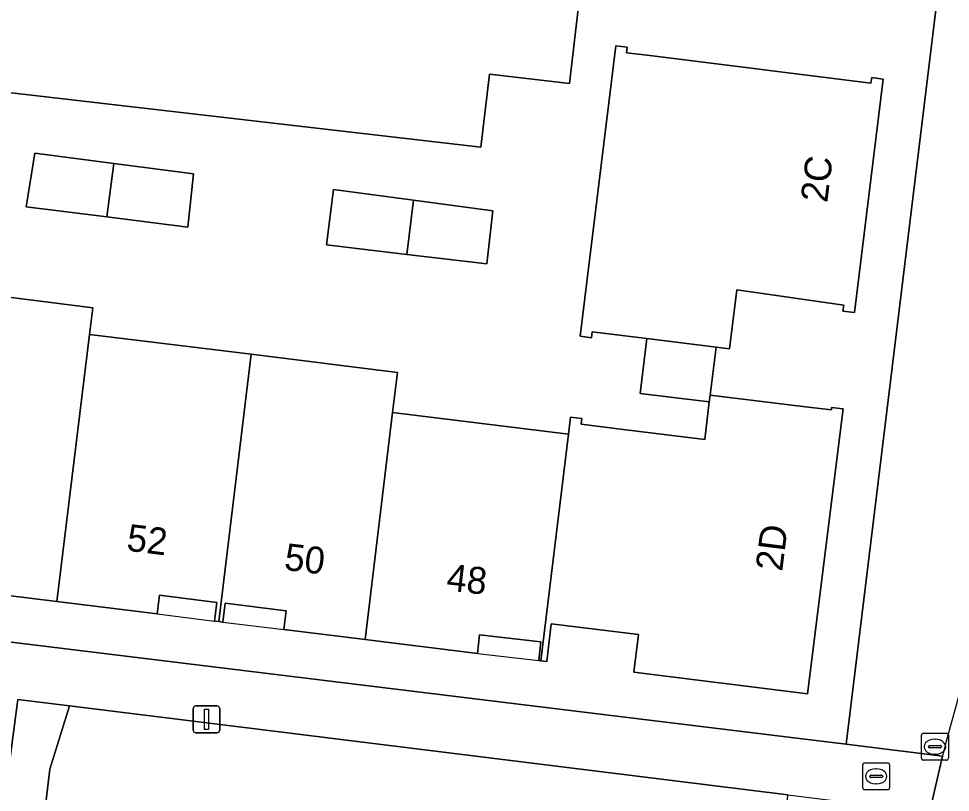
# Model space of a CAD drawing. Extents: x 161692 to 162379, y 380760 to 381678.
# Drawn here: x 162106.21 to 162140.85, y 381539.7 to 381568.47 of the extents above; entities that cross this region are included whole.
import ezdxf

# ---------------------------------------------------------------- set-up
doc = ezdxf.new("R2010")
doc.units = 0
for name, color, linetype in [('IMGEO_Brandkraan', 7, 'Continuous'), ('IMGEO_Erf', 7, 'Continuous'), ('IMGEO_Groenvoorziening', 7, 'Continuous'), ('IMGEO_Kolk', 7, 'Continuous'), ('IMGEO_Lichtmast', 7, 'Continuous'), ('IMGEO_Pand', 7, 'Continuous'), ('IMGEO_Pand_nummerreeks', 7, 'Continuous'), ('IMGEO_Pand_overbouw', 7, 'Continuous'), ('IMGEO_Parkeervlak_gesloten', 7, 'Continuous'), ('IMGEO_Voetpad_open', 7, 'Continuous')]:
    doc.layers.add(name, color=color, linetype=linetype)

msp = doc.modelspace()

# ---------------------------------------------------------------- linework, layer by layer
at = {"layer": 'IMGEO_Brandkraan'}
for p, q in [((162137.594, 381539.872), (162137.594, 381540.724)), ((162137.669, 381540.798), (162138.521, 381540.798)), ((162138.595, 381540.724), (162138.595, 381539.872)), ((162137.896, 381540.341), (162138.294, 381540.341)), ((162138.082, 381540.578), (162138.107, 381540.578)), ((162137.853, 381540.292), (162137.853, 381540.304)), ((162138.291, 381540.255), (162137.893, 381540.255)), ((162138.105, 381540.018), (162138.08, 381540.018)), ((162138.337, 381540.304), (162138.337, 381540.292)), ((162138.521, 381539.798), (162137.669, 381539.798))]:
    msp.add_line(p, q, dxfattribs=at)
for points in [[(162137.594, 381539.872), (162137.594, 381540.724)], [(162137.669, 381540.798), (162138.521, 381540.798)], [(162138.595, 381540.724), (162138.595, 381539.872)], [(162138.521, 381539.798), (162137.669, 381539.798)]]:
    msp.add_lwpolyline(points, dxfattribs=at)
for centre, radius, start, end in [((162137.671, 381540.722), 0.0765, 91.552, 178.448), ((162137.671, 381540.722), 0.0765, 91.552, 178.448), ((162138.519, 381540.722), 0.0765, 1.552, 88.448), ((162138.519, 381540.722), 0.0765, 1.552, 88.448), ((162137.893, 381540.301), 0.0403, 85.8775, 175.7526), ((162138.298, 381540.303), 0.0386, 1.7309, 96.639), ((162137.89, 381540.291), 0.0366, 178.938, 274.7102), ((162138.294, 381540.298), 0.043, 264.8664, 352.4533), ((162137.671, 381539.874), 0.0765, 181.552, 268.448), ((162137.671, 381539.874), 0.0765, 181.552, 268.448), ((162138.519, 381539.874), 0.0765, 271.552, 358.448), ((162138.519, 381539.874), 0.0765, 271.552, 358.448)]:
    msp.add_arc(centre, radius, start, end, dxfattribs=at)
for centre, major_axis, ratio, start_param, end_param in [((162138.081, 381540.298), (-0.387, 0.002), 0.722429, 4.712389, 7.853982), ((162138.106, 381540.298), (-0.39, 0.002), 0.717154, 1.570796, 4.712389)]:
    msp.add_ellipse(centre, major_axis=major_axis, ratio=ratio, start_param=start_param, end_param=end_param, dxfattribs=at)
at = {"layer": 'IMGEO_Erf'}
for points in [[(162070.931, 381549.559), (162135.338, 381541.692), (162136.976, 381541.492), (162143.359, 381593.766)], [(162076.87, 381584.9), (162128.186, 381578.95), (162126.692, 381566.06), (162123.71, 381566.406), (162123.394, 381563.682), (162072.606, 381569.571)], [(162103.286, 381558.439), (162108.962, 381557.718), (162108.84, 381556.729), (162114.854, 381555.987), (162120.297, 381555.316), (162120.114, 381553.824), (162126.65, 381553.022), (162126.724, 381553.651), (162127.149, 381553.606), (162127.122, 381553.387), (162128.582, 381553.207), (162131.718, 381552.819), (162131.89, 381554.215), (162129.312, 381554.532), (162129.563, 381556.575), (162127.534, 381556.824), (162127.507, 381556.606), (162127.081, 381556.659), (162128.409, 381567.457), (162128.835, 381567.404), (162128.81, 381567.198), (162129.674, 381567.091), (162137.899, 381566.071), (162137.93, 381566.272), (162138.352, 381566.22), (162137.287, 381557.541), (162136.86, 381557.593), (162136.887, 381557.812), (162132.914, 381558.379), (162132.646, 381556.196), (162132.142, 381556.258), (162131.921, 381554.466), (162135.468, 381554.04), (162136.427, 381553.924), (162136.438, 381554.015), (162136.865, 381553.962), (162135.546, 381543.364), (162129.086, 381544.168), (162129.26, 381545.567), (162126.005, 381545.972), (162125.844, 381544.573), (162125.625, 381544.598), (162125.545, 381544.607), (162125.624, 381545.302), (162123.345, 381545.561), (162123.266, 381544.866), (162119.087, 381545.385), (162116.069, 381545.76), (162116.153, 381546.455), (162113.884, 381546.73), (162113.799, 381546.035), (162113.645, 381546.054), (162113.492, 381546.072), (162113.577, 381546.767), (162111.438, 381547.028), (162111.353, 381546.334), (162107.631, 381546.793), (162104.091, 381547.229)]]:
    msp.add_lwpolyline(points, dxfattribs=at)
for points in [[(162109.49, 381561.093), (162106.489, 381561.473), (162106.803, 381563.466), (162109.744, 381563.083), (162112.706, 381562.697), (162112.491, 381560.712)], [(162123.618, 381559.345), (162120.635, 381559.702), (162117.652, 381560.059), (162117.914, 381562.11), (162120.892, 381561.716), (162123.842, 381561.326)]]:
    msp.add_lwpolyline(points, close=True, dxfattribs=at)
at = {"layer": 'IMGEO_Groenvoorziening'}
msp.add_lwpolyline([(162146.576, 381581.745), (162146.541, 381585.741), (162148.512, 381585.78), (162148.373, 381589.712), (162148.225, 381593.172), (162143.72, 381593.722), (162143.359, 381593.766), (162136.976, 381541.492), (162140.558, 381541.054)], dxfattribs=at)
for points in [[(162108.096, 381542.918), (162106.181, 381543.155), (162105.188, 381535.732), (162109.229, 381535.239), (162107.758, 381536.969), (162107.124, 381538.58), (162107.365, 381540.566)], [(162108.096, 381542.918), (162107.365, 381540.566), (162107.124, 381538.58), (162107.758, 381536.969), (162109.229, 381535.239), (162111.963, 381534.906), (162115.878, 381534.414), (162115.957, 381535.15), (162119.924, 381534.696), (162132.759, 381533.226), (162134.537, 381535.764), (162134.813, 381539.608)]]:
    msp.add_lwpolyline(points, close=True, dxfattribs=at)
msp.add_arc((162207.2, 381524.204), 68.739, 160.22587, 165.81021, dxfattribs=at)
at = {"layer": 'IMGEO_Kolk'}
for p, q in [((162139.778, 381540.972), (162139.778, 381541.824)), ((162139.853, 381541.898), (162140.705, 381541.898)), ((162140.779, 381541.824), (162140.779, 381540.972)), ((162140.037, 381541.392), (162140.037, 381541.404)), ((162140.08, 381541.441), (162140.478, 381541.441)), ((162140.266, 381541.678), (162140.291, 381541.678)), ((162140.521, 381541.404), (162140.521, 381541.392)), ((162140.475, 381541.355), (162140.077, 381541.355)), ((162140.289, 381541.118), (162140.264, 381541.118)), ((162140.705, 381540.898), (162139.853, 381540.898))]:
    msp.add_line(p, q, dxfattribs=at)
for points in [[(162139.778, 381540.972), (162139.778, 381541.824)], [(162139.853, 381541.898), (162140.705, 381541.898)], [(162140.779, 381541.824), (162140.779, 381540.972)], [(162140.705, 381540.898), (162139.853, 381540.898)]]:
    msp.add_lwpolyline(points, dxfattribs=at)
for centre, radius, start, end in [((162139.855, 381541.822), 0.0765, 91.552, 178.448), ((162139.855, 381541.822), 0.0765, 91.552, 178.448), ((162140.703, 381541.822), 0.0765, 1.552, 88.448), ((162140.703, 381541.822), 0.0765, 1.552, 88.448), ((162140.077, 381541.401), 0.0403, 85.8775, 175.7526), ((162140.074, 381541.391), 0.0366, 178.938, 274.7102), ((162140.478, 381541.398), 0.043, 264.8664, 352.4533), ((162140.482, 381541.403), 0.0386, 1.7309, 96.639), ((162139.855, 381540.974), 0.0765, 181.552, 268.448), ((162139.855, 381540.974), 0.0765, 181.552, 268.448), ((162140.703, 381540.974), 0.0765, 271.552, 358.448), ((162140.703, 381540.974), 0.0765, 271.552, 358.448)]:
    msp.add_arc(centre, radius, start, end, dxfattribs=at)
for centre, major_axis, ratio, start_param, end_param in [((162140.265, 381541.398), (-0.387, 0.002), 0.722429, 4.712389, 7.853982), ((162140.29, 381541.398), (-0.39, 0.002), 0.717154, 1.570796, 4.712389)]:
    msp.add_ellipse(centre, major_axis=major_axis, ratio=ratio, start_param=start_param, end_param=end_param, dxfattribs=at)
at = {"layer": 'IMGEO_Lichtmast'}
for p, q in [((162112.695, 381542.016), (162112.695, 381542.816)), ((162112.695, 381542.816), (162112.695, 381542.016)), ((162112.795, 381542.916), (162113.585, 381542.916)), ((162113.585, 381542.916), (162112.795, 381542.916)), ((162113.685, 381542.816), (162113.685, 381542.016)), ((162113.685, 381542.016), (162113.685, 381542.816)), ((162113.585, 381541.916), (162112.795, 381541.916)), ((162112.795, 381541.916), (162113.585, 381541.916))]:
    msp.add_line(p, q, dxfattribs=at)
msp.add_lwpolyline([(162113.115, 381542.791), (162113.265, 381542.791), (162113.265, 381542.041), (162113.115, 381542.041), (162113.115, 381542.791)], dxfattribs=at)
for centre, start, end in [((162112.795, 381542.816), 90, 180), ((162112.795, 381542.816), 90, 180), ((162113.585, 381542.816), 0, 90), ((162113.585, 381542.816), 360, 90), ((162112.795, 381542.016), 180, 270), ((162112.795, 381542.016), 180, 270), ((162113.585, 381542.016), 270, 0), ((162113.585, 381542.016), 270, 0)]:
    msp.add_arc(centre, 0.1, start, end, dxfattribs=at)
at = {"layer": 'IMGEO_Pand'}
for points in [[(162138.352, 381566.22), (162137.93, 381566.272), (162137.899, 381566.071), (162129.674, 381567.091), (162128.81, 381567.198), (162128.835, 381567.404), (162128.409, 381567.457), (162127.081, 381556.659), (162127.507, 381556.606), (162127.534, 381556.824), (162129.563, 381556.575), (162132.142, 381556.258), (162132.646, 381556.196), (162132.914, 381558.379), (162136.887, 381557.812), (162136.86, 381557.593), (162137.287, 381557.541)], [(162109.744, 381563.083), (162106.803, 381563.466), (162106.489, 381561.473), (162109.49, 381561.093)], [(162109.744, 381563.083), (162109.49, 381561.093), (162112.491, 381560.712), (162112.706, 381562.697)], [(162120.892, 381561.716), (162117.914, 381562.11), (162117.652, 381560.059), (162120.635, 381559.702)], [(162120.892, 381561.716), (162120.635, 381559.702), (162123.618, 381559.345), (162123.842, 381561.326)], [(162108.84, 381556.729), (162108.962, 381557.718), (162103.286, 381558.439), (162103.126, 381557.137), (162102.947, 381557.159), (162101.773, 381547.514), (162101.927, 381547.495), (162102.013, 381548.19), (162104.176, 381547.923), (162104.091, 381547.229), (162107.631, 381546.793)], [(162114.854, 381555.987), (162108.84, 381556.729), (162107.631, 381546.793), (162111.353, 381546.334), (162111.438, 381547.028), (162113.577, 381546.767), (162113.492, 381546.072), (162113.645, 381546.054)], [(162132.142, 381556.258), (162129.563, 381556.575), (162129.312, 381554.532), (162131.89, 381554.215), (162131.921, 381554.466)], [(162120.114, 381553.824), (162120.297, 381555.316), (162114.854, 381555.987), (162113.645, 381546.054), (162113.799, 381546.035), (162113.884, 381546.73), (162116.153, 381546.455), (162116.069, 381545.76), (162119.087, 381545.385)], [(162136.865, 381553.962), (162136.438, 381554.015), (162136.427, 381553.924), (162135.468, 381554.04), (162131.921, 381554.466), (162131.89, 381554.215), (162131.718, 381552.819), (162128.582, 381553.207), (162127.122, 381553.387), (162127.149, 381553.606), (162126.724, 381553.651), (162126.65, 381553.022), (162125.625, 381544.598), (162125.844, 381544.573), (162126.005, 381545.972), (162129.26, 381545.567), (162129.086, 381544.168), (162135.546, 381543.364)], [(162126.65, 381553.022), (162120.114, 381553.824), (162119.087, 381545.385), (162123.266, 381544.866), (162123.345, 381545.561), (162125.624, 381545.302), (162125.545, 381544.607), (162125.625, 381544.598)]]:
    msp.add_lwpolyline(points, close=True, dxfattribs=at)
at = {"layer": 'IMGEO_Pand_overbouw'}
for points in [[(162113.577, 381546.767), (162111.438, 381547.028), (162111.353, 381546.334), (162113.492, 381546.072)], [(162116.153, 381546.455), (162113.884, 381546.73), (162113.799, 381546.035), (162116.069, 381545.76)], [(162125.624, 381545.302), (162123.345, 381545.561), (162123.266, 381544.866), (162125.545, 381544.607)]]:
    msp.add_lwpolyline(points, close=True, dxfattribs=at)
at = {"layer": 'IMGEO_Parkeervlak_gesloten'}
msp.add_lwpolyline([(162076.87, 381584.9), (162076.7, 381583.452), (162074.249, 381583.747), (162074.069, 381582.19), (162072.821, 381571.426), (162072.606, 381569.571), (162123.394, 381563.682), (162123.71, 381566.406), (162126.692, 381566.06), (162128.186, 381578.95)], close=True, dxfattribs=at)
msp.add_lwpolyline([(162076.87, 381584.9), (162076.7, 381583.452), (162074.249, 381583.747), (162074.069, 381582.19), (162072.821, 381571.426), (162072.606, 381569.571), (162123.394, 381563.682), (162123.71, 381566.406), (162126.692, 381566.06), (162128.186, 381578.95)], close=True, dxfattribs=at)
at = {"layer": 'IMGEO_Voetpad_open'}
for points in [[(162140.558, 381541.054), (162140.083, 381538.951), (162143.126, 381538.608), (162143.601, 381540.678), (162144.263, 381543.207), (162146.17, 381548.77), (162147.544, 381552.84), (162148.865, 381557.716), (162149.281, 381559.27)], [(162072.78, 381547.268), (162100.728, 381543.854), (162104.382, 381543.408), (162103.88, 381539.647), (162101.186, 381539.973), (162100.896, 381537.697), (162103.548, 381537.336), (162103.38, 381535.952), (162105.188, 381535.732), (162106.181, 381543.155), (162108.096, 381542.918), (162134.813, 381539.608), (162140.083, 381538.951), (162140.558, 381541.054), (162136.976, 381541.492), (162135.338, 381541.692), (162070.931, 381549.559)]]:
    msp.add_lwpolyline(points, dxfattribs=at)
msp.add_arc((162207.2, 381524.204), 68.739, 160.22587, 165.81021, dxfattribs=at)

# ---------------------------------------------------------------- texts
at = {"layer": 'IMGEO_Pand_nummerreeks'}
for s, rotation, p in [('2C', 82.9929, (162136.274, 381561.6)), ('52', 353.0328, (162110.191, 381548.692)), ('2D', 82.8955, (162134.598, 381547.893)), ('50', 353.0787, (162116.052, 381547.978)), ('48', 353.5084, (162122.083, 381547.214))]:
    msp.add_text(s, height=1, rotation=rotation, dxfattribs=at).set_placement(p)

doc.saveas('drawing.dxf')
